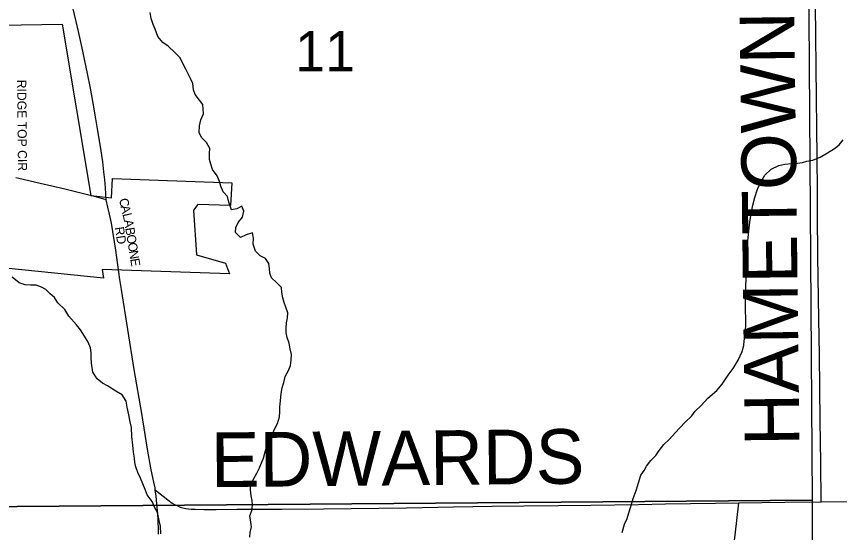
# Model space of a CAD drawing. Extents: x 1985906 to 2360102, y 891258 to 1222054.
# Drawn here: x 2194313 to 2198831, y 1079214 to 1082046 of the extents above; entities that cross this region are included whole.
import ezdxf

# ---------------------------------------------------------------- set-up
doc = ezdxf.new("R2010")
doc.units = 0
for name, color, linetype in [('GM_X_City_Street', 7, 'Continuous'), ('GM_X_City_Street_Text', 7, 'Continuous'), ('GM_X_Corporation', 7, 'Continuous'), ('GM_X_County_Road', 7, 'Continuous'), ('GM_X_County_Road_Text', 7, 'Continuous'), ('GM_X_Minor_River', 7, 'Continuous'), ('GM_X_Section', 7, 'Continuous'), ('GM_X_Section_Text', 7, 'Continuous'), ('GM_X_Township_Road', 7, 'Continuous')]:
    doc.layers.add(name, color=color, linetype=linetype)

msp = doc.modelspace()

# ---------------------------------------------------------------- linework, layer by layer
at = {"layer": 'GM_X_City_Street'}
for points in [[(2194805.7, 1081040.3), (2194740.7, 1081057.8), (2194687.6, 1081071.3), (2194571.2, 1081099.3), (2194443.2, 1081128.7), (2194325, 1081157), (2194309.5, 1081160.7)], [(2194875.6, 1080642.4), (2194857.9, 1080763.8), (2194835, 1080911.6), (2194824.1, 1080961), (2194814.2, 1080999.5), (2194805.7, 1081040.3)]]:
    msp.add_lwpolyline(points, dxfattribs=at)
at = {"layer": 'GM_X_Corporation'}
msp.add_lwpolyline([(2193324.7, 1081983.3), (2194563.2, 1082003), (2194720.5, 1081062.7), (2194833.7, 1081051.2), (2194839.2, 1081156.1), (2195495, 1081133), (2195488.4, 1081008.1), (2195307.8, 1081014.5), (2195284.3, 1080983.3), (2195301.5, 1080736.8), (2195460.1, 1080691.3), (2195481.5, 1080632.5), (2194783.2, 1080657.1), (2194790.6, 1080610.3), (2194252.4, 1080665)], dxfattribs=at)
at = {"layer": 'GM_X_County_Road'}
for points in [[(2198730.3, 1079382.5), (2198727.4, 1079597), (2198724.2, 1079826.8), (2198720.5, 1080188), (2198717.5, 1080385), (2198712.1, 1080729.8), (2198709.9, 1080959.4), (2198709, 1081090.8), (2198708.2, 1081271.5), (2198705.9, 1081435.6), (2198704, 1081599.7), (2198697.9, 1082108.8), (2198694.8, 1082502.8), (2198691.7, 1082995.3), (2198690.7, 1083307.2), (2198689.1, 1083586.4), (2198688.9, 1083658)], [(2194881.1, 1080602.7), (2194875.6, 1080642.4)], [(2195074.8, 1079448.2), (2195073.4, 1079458.9), (2195066.6, 1079489.4), (2195052.1, 1079558.2), (2195032.1, 1079671.6), (2195000.7, 1079866), (2194959.7, 1080108.8), (2194890.3, 1080546.6), (2194881.1, 1080602.7)], [(2195092, 1079203.9), (2195091.9, 1079220.3), (2195090.1, 1079284.8), (2195088, 1079316.6), (2195085.4, 1079348.9), (2195079.5, 1079413.9), (2195074.8, 1079448.2)], [(2195074.8, 1079448.2), (2195093.1, 1079433.4), (2195143.1, 1079392.8), (2195168.3, 1079375), (2195180.6, 1079368), (2195198, 1079359.2), (2195211.8, 1079353.7), (2195226.7, 1079349.3), (2195242, 1079346.3), (2195257.4, 1079344.3), (2195272.7, 1079342.3), (2195293.3, 1079340.9), (2195342, 1079340.3), (2195408.4, 1079340.6), (2195523, 1079341.1), (2195621.2, 1079341.2), (2195768.9, 1079341.2), (2195997.9, 1079343.6), (2196454.5, 1079349.4), (2196711.9, 1079354), (2196924.2, 1079357.7), (2197098.5, 1079359.7), (2197288.6, 1079361.9), (2197465.6, 1079363.8), (2197727.9, 1079368.3), (2197875.5, 1079371.2), (2198149.1, 1079375.4), (2198277.6, 1079377.4)], [(2198277.6, 1079377.4), (2198531.1, 1079380.1), (2198730.3, 1079382.5)], [(2198730.3, 1079382.5), (2198875.2, 1079384), (2198984.7, 1079385.3)]]:
    msp.add_lwpolyline(points, dxfattribs=at)
at = {"layer": 'GM_X_Minor_River'}
for points in [[(2195798.1, 1080283.3), (2195793.6, 1080309.4), (2195793.1, 1080337.5), (2195794.6, 1080363.6), (2195800, 1080391.9), (2195801.5, 1080420), (2195790.9, 1080450), (2195782.3, 1080475.9), (2195775.8, 1080501.9), (2195769.2, 1080531.9), (2195766.7, 1080558), (2195740, 1080585.6), (2195713.4, 1080611.2), (2195702.8, 1080637.1), (2195702.3, 1080663.3), (2195697.8, 1080689.3), (2195679.2, 1080717.1), (2195650.8, 1080732.6), (2195624.1, 1080758.2), (2195611.3, 1080796.1), (2195614.7, 1080828.3), (2195608.1, 1080858.4), (2195574.2, 1080847.7), (2195542.3, 1080833), (2195515.6, 1080860.6), (2195517.1, 1080886.8), (2195530.6, 1080915.1), (2195554.2, 1080943.7), (2195561.6, 1080978), (2195549, 1081003.9), (2195523.2, 1080989.4), (2195493.1, 1080984.8), (2195478.2, 1081026.7), (2195471.6, 1081058.7), (2195447, 1081084.3), (2195434.4, 1081114.2), (2195427.8, 1081140.2), (2195415.1, 1081172.1), (2195388.4, 1081205.8), (2195379.7, 1081235.8), (2195373.2, 1081261.8), (2195372.6, 1081293.9), (2195374.1, 1081322.1), (2195355.3, 1081353.8), (2195328.7, 1081381.5), (2195316.1, 1081409.4), (2195317.4, 1081445.6), (2195324.8, 1081477.8), (2195340.2, 1081512.3), (2195335.2, 1081562.4), (2195294, 1081617.9), (2195285.4, 1081643.9), (2195280.7, 1081677.9), (2195268.1, 1081705.8), (2195255.6, 1081731.7), (2195243, 1081757.6), (2195224.3, 1081791.4), (2195211.7, 1081819.3), (2195183, 1081848.9), (2195146.1, 1081882.3), (2195115.6, 1081903.8), (2195088.8, 1081935.5), (2195074, 1081975.4), (2195063.5, 1082001.3), (2195052.7, 1082035.2), (2195046.1, 1082067.3)], [(2198038.8, 1079880.2), (2198070.4, 1079910.9), (2198107.8, 1079951.8), (2198157.2, 1079993), (2198186.7, 1080027.7), (2198219.9, 1080076.6), (2198247.3, 1080113.2), (2198274.6, 1080160), (2198295.8, 1080206.6), (2198305.2, 1080240.9), (2198306.7, 1080265.1), (2198312.3, 1080289.3), (2198317, 1080355.7), (2198314.9, 1080464.2), (2198314, 1080512.4), (2198316.9, 1080570.7), (2198319.6, 1080635.1), (2198318.3, 1080705.3), (2198323.1, 1080769.8), (2198329.9, 1080832.2), (2198334.9, 1080886.5), (2198340, 1080930.8), (2198347.3, 1080971.1), (2198354.6, 1081009.5), (2198365.8, 1081051.9), (2198381, 1081098.4), (2198396.4, 1081132.8), (2198419.7, 1081175.5), (2198455.3, 1081208.3), (2198497.1, 1081227.2), (2198531.1, 1081235.9), (2198569.2, 1081238.6), (2198599.3, 1081241.2), (2198627.4, 1081243.8), (2198651.4, 1081252.2), (2198683.4, 1081256.9), (2198723.3, 1081273.7), (2198765.1, 1081296.6), (2198802.8, 1081321.5), (2198828.5, 1081342.1), (2198850.1, 1081368.6)], [(2195105.5, 1079207.1), (2195102.7, 1079249.2), (2195096.1, 1079279.2), (2195087.2, 1079323.3), (2195072.6, 1079349.1), (2195057.9, 1079383), (2195031, 1079420.7), (2195018.4, 1079450.6), (2194993.1, 1079512.4), (2194978.4, 1079542.2), (2194967.7, 1079574.2), (2194963.3, 1079598.2), (2194960.8, 1079622.3), (2194956.1, 1079654.3), (2194951.4, 1079692.4), (2194946.4, 1079740.5), (2194943.4, 1079790.7), (2194936.8, 1079820.7), (2194930.1, 1079858.8), (2194921.2, 1079900.8), (2194914.5, 1079934.8), (2194893.8, 1079968.6), (2194859.2, 1079990), (2194812.4, 1080019.3), (2194786, 1080032.8), (2194755.4, 1080056.4), (2194732.6, 1080094.1), (2194725.6, 1080142.2), (2194723, 1080174.3), (2194722.5, 1080200.4), (2194720, 1080226.5), (2194707.3, 1080258.4), (2194686.5, 1080292.1), (2194663.8, 1080325.9), (2194643.1, 1080353.6), (2194600, 1080401), (2194579.2, 1080436.8), (2194540.3, 1080474.2), (2194521.7, 1080504), (2194497.2, 1080523.6), (2194474.6, 1080547.3), (2194450.2, 1080560.9), (2194421.9, 1080570.4), (2194389.7, 1080571.8), (2194361.5, 1080573.2), (2194327.2, 1080584.6), (2194288.4, 1080616)], [(2195594.2, 1079188.3), (2195595.7, 1079214.5), (2195603.2, 1079244.8), (2195598.7, 1079270.8), (2195594, 1079304.9), (2195605.5, 1079335.2), (2195608.9, 1079363.4), (2195606.4, 1079389.5), (2195601.9, 1079415.5), (2195597.2, 1079447.6), (2195596.7, 1079473.7), (2195612.3, 1079502.1), (2195631.7, 1079538.7), (2195647.2, 1079569.1), (2195658.7, 1079595.5), (2195668.2, 1079621.8), (2195677.6, 1079656.1), (2195685.2, 1079682.4), (2195696.6, 1079714.7), (2195716, 1079749.3), (2195729.5, 1079781.7), (2195744.9, 1079812.1), (2195756.3, 1079848.5), (2195757.8, 1079876.7), (2195759.3, 1079902.8), (2195762.6, 1079937), (2195765.9, 1079977.3), (2195771.3, 1080007.5), (2195780.8, 1080037.8), (2195788.2, 1080070.1), (2195805.6, 1080102.6), (2195817.2, 1080131), (2195820.6, 1080159.2), (2195822, 1080191.3), (2195815.4, 1080221.4), (2195808.8, 1080253.4), (2195798.1, 1080283.3)], [(2197637.7, 1079213.4), (2197650.9, 1079259.9), (2197664.3, 1079290.3), (2197673.8, 1079322.6), (2197685.2, 1079357), (2197698.4, 1079399.5), (2197713.6, 1079443.9), (2197740.1, 1079528.8), (2197757.7, 1079553.3), (2197771.3, 1079577.7), (2197794.9, 1079608.3), (2197822.4, 1079636.9), (2197840, 1079663.4), (2197865.5, 1079696), (2197897.1, 1079726.8), (2197928.6, 1079761.5), (2197981.8, 1079816.8), (2198019.2, 1079853.7), (2198038.8, 1079880.2)]]:
    msp.add_lwpolyline(points, dxfattribs=at)
at = {"layer": 'GM_X_Section'}
for points in [[(2193335.5, 1084631.1), (2198642.9, 1084699), (2198680.6, 1079391.5), (2193397.1, 1079349.8)], [(2193397.1, 1079349.8), (2198680.6, 1079391.5), (2198696.1, 1074117.8), (2193496.4, 1074100.9)]]:
    msp.add_lwpolyline(points, close=True, dxfattribs=at)
at = {"layer": 'GM_X_Township_Road'}
for points in [[(2194640.1, 1082019.1), (2194621.8, 1082094.9), (2194591.3, 1082222.1), (2194562.6, 1082350), (2194546, 1082430.2), (2194525.7, 1082541.9), (2194507.2, 1082646.2), (2194490.6, 1082739.8), (2194476.8, 1082816.8), (2194467.8, 1082864.9), (2194454.8, 1082940.2), (2194432.7, 1083061.1), (2194423.4, 1083118.1), (2194395.4, 1083278.9), (2194373.6, 1083391.7), (2194353.6, 1083501.6), (2194337.8, 1083593.4)], [(2194805.7, 1081040.3), (2194800.9, 1081105.4), (2194797.3, 1081149.3), (2194792.8, 1081193.8), (2194786.3, 1081247.9), (2194774, 1081332.8), (2194759.6, 1081419), (2194749.3, 1081484.5), (2194734.8, 1081569.7), (2194720, 1081652.2), (2194703.2, 1081732.1), (2194671.9, 1081881.5), (2194652.7, 1081963.5), (2194640.1, 1082019.1)], [(2198233.9, 1079018.1), (2198242.7, 1079085.9), (2198257.8, 1079199.7), (2198277.6, 1079377.4)]]:
    msp.add_lwpolyline(points, dxfattribs=at)

# ---------------------------------------------------------------- texts
at = {"layer": 'GM_X_City_Street_Text'}
for s, rotation, p in [('RIDGE TOP CIR', 270.5745, (2194316.2, 1081698.5)), ('C', 283.3295, (2194875.1, 1081042)), ('A', 283.3206, (2194884.2, 1081003.5)), ('L', 283.314, (2194894.3, 1080960.7)), ('A', 280.0194, (2194902.3, 1080927.2)), ('RD', 278.9803, (2194852.3, 1080887.8)), ('B', 279.1709, (2194909.9, 1080884)), ('O', 279.1533, (2194916.2, 1080844.9)), ('O', 279.1533, (2194923.2, 1080801.5)), ('N', 279.1778, (2194930.2, 1080758)), ('E', 279.1658, (2194937.2, 1080714.6))]:
    msp.add_text(s, height=50, rotation=rotation, dxfattribs=at).set_placement(p)
at = {"layer": 'GM_X_County_Road_Text'}
for s, rotation, p in [('HAMETOWN', 90.6915, (2198610.8, 1079690.8)), ('EDWARDS', 0.5537, (2195381.1, 1079462.4))]:
    msp.add_text(s, height=300, rotation=rotation, dxfattribs=at).set_placement(p)
at = {"layer": 'GM_X_Section_Text'}
msp.add_text('11', height=221, rotation=0, dxfattribs=at).set_placement((2195842.4, 1081744.9))

doc.saveas('drawing.dxf')
